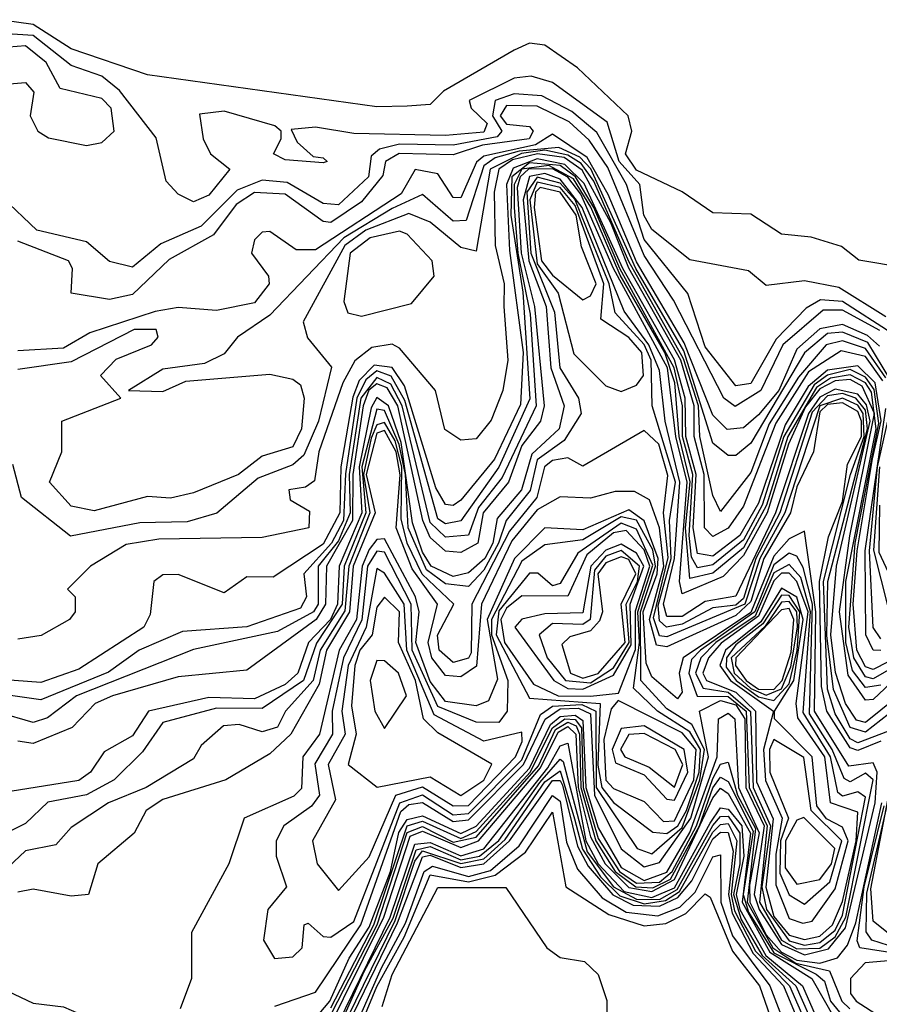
# Model space of a CAD drawing. Extents: x 2889633 to 3052318, y 540750 to 918690.
# Tile 460 of 656: x 2981958 to 2983083, y 808971 to 810261. Entities that reach past the tile are written whole.
import ezdxf

# ---------------------------------------------------------------- set-up
doc = ezdxf.new("R2010")
doc.units = 0

msp = doc.modelspace()

# ---------------------------------------------------------------- linework, layer by layer
at = {"layer": '0CON02XD'}
for points in [[(2983115.9, 809935.9), (2983056.1, 809946.1), (2983033.6, 809963.6), (2982993.8, 809976.2), (2982955, 809980), (2982915, 810006), (2982865, 810008), (2982825, 810035.6), (2982765, 810063.9), (2982750.7, 810085), (2982758.9, 810115), (2982754.2, 810135), (2982687.7, 810197.7), (2982645, 810227.5), (2982625, 810230), (2982605, 810221.2), (2982512.5, 810167.5), (2982495, 810150), (2982465, 810147.5), (2982425, 810146.7), (2982125, 810188.8), (2982025, 810222.7), (2981975, 810254.6), (2981930.9, 810260.9)], [(2983091.6, 809871.6), (2983030, 809910), (2982985, 809918.8), (2982935, 809912.5), (2982911.7, 809931.7), (2982835, 809946.2), (2982785, 809986), (2982774.7, 810005), (2982769.5, 810045), (2982742.2, 810075), (2982726.9, 810126.9), (2982655, 810178.6), (2982627, 810187), (2982605, 810184.4), (2982546, 810155), (2982548.8, 810145), (2982569.6, 810125), (2982565, 810113.8), (2982515, 810109.2), (2982395, 810112), (2982345, 810120), (2982313, 810117), (2982320.7, 810100.7), (2982341.7, 810081.7), (2982355, 810080), (2982360, 810075), (2982355, 810073.3), (2982305, 810077.5), (2982290, 810085), (2982300, 810105), (2982300, 810115), (2982291.7, 810121.7), (2982225, 810141.2), (2982193, 810137), (2982197.5, 810105), (2982207.5, 810085), (2982232.5, 810065), (2982205, 810031.2), (2982185, 810022.5), (2982165, 810032.5), (2982149.3, 810049.3), (2982136.1, 810106.1), (2982088, 810168), (2982065, 810187.1), (2982025, 810200.8), (2981975, 810240.4), (2981926.5, 810243.5)], [(2981933.8, 810176.2), (2981965, 810178.8), (2981976.1, 810166.1), (2981971.2, 810135), (2981981.2, 810115), (2981995, 810106), (2982045, 810096.2), (2982065, 810100), (2982081.2, 810115), (2982077.1, 810145), (2982065, 810157.5), (2982010.6, 810170.6), (2981992, 810205), (2981965, 810226.5), (2981943.3, 810225)], [(2983099.9, 809849.9), (2983035, 809891.8), (2983005.9, 809894.1), (2982987.2, 809882.8), (2982947.8, 809842.2), (2982915, 809784.3), (2982895, 809781.2), (2982855, 809832.5), (2982832.1, 809902.1), (2982775, 809973.1), (2982751.8, 810045), (2982713.1, 810113.1), (2982680.6, 810140.6), (2982641.2, 810161.2), (2982605, 810163.9), (2982580, 810155), (2982576.7, 810135), (2982588.9, 810115), (2982582.5, 810107.5), (2982525, 810096.5), (2982455, 810097.8), (2982428.5, 810091.5), (2982417.8, 810082.2), (2982414.3, 810055), (2982375, 810018.6), (2982355, 810020), (2982307.5, 810047.5), (2982275, 810050.8), (2982242.2, 810037.8), (2982195, 809990.6), (2982142.5, 809967.5), (2982105, 809936.7), (2982075, 809944), (2982045, 809970), (2981980, 809985), (2981935, 810028)], [(2983083.8, 809853.8), (2983035, 809880.5), (2983009.4, 809880.6), (2982956.9, 809835), (2982927.7, 809775), (2982894.1, 809754.1), (2982879.6, 809765), (2982813.5, 809893.5), (2982775, 809952.1), (2982727.5, 810067.5), (2982703.2, 810103.2), (2982677, 810127), (2982635, 810147.5), (2982595, 810148.4), (2982586.6, 810135), (2982595, 810124.1), (2982625, 810120.8), (2982629.7, 810115), (2982624.4, 810105), (2982563.3, 810096.7), (2982525, 810083.8), (2982454.3, 810085.7), (2982436.5, 810075), (2982433, 810057), (2982405, 810022.5), (2982365, 809995.4), (2982355, 809996.5), (2982305, 810032.3), (2982265, 810034.7), (2982241, 810019), (2982211.1, 809978.9), (2982153.4, 809946.6), (2982105, 809901.1), (2982075, 809894.4), (2982025, 809902.5), (2982026.7, 809935), (2982021.2, 809945), (2981955, 809970.6)], [(2983083.2, 809833.2), (2983067.4, 809847.4), (2983035, 809861.4), (2983005, 809855.8), (2982975, 809829.2), (2982951.4, 809775), (2982925, 809743.1), (2982905, 809726.2), (2982883.9, 809723.9), (2982865, 809742.9), (2982827.4, 809837.4), (2982765, 809943.8), (2982728.1, 810031.9), (2982700.5, 810080.5), (2982655, 810111.1), (2982632.9, 810097.1), (2982565, 810082.1), (2982555.6, 810074.4), (2982535, 810027.5), (2982525, 810028), (2982505, 810058.9), (2982475.5, 810064.5), (2982457, 810033), (2982345, 809959.5), (2982319.3, 809959.3), (2982285, 809983.3), (2982275, 809982.5), (2982265, 809972.5), (2982260.8, 809955), (2982283.3, 809925), (2982284, 809915), (2982265, 809890), (2982215, 809880), (2982165, 809884), (2982135, 809878.5), (2982049.5, 809850.5), (2982015, 809830.4), (2981955, 809826.9)], [(2983098.3, 809788.3), (2983067.9, 809837.9), (2983035, 809851.4), (2983015, 809850), (2982985, 809824.5), (2982915, 809706), (2982895, 809690), (2982885, 809690), (2982865, 809706.2), (2982827.1, 809827.1), (2982764.4, 809935), (2982705.5, 810065.5), (2982690.9, 810080.9), (2982663.6, 810093.6), (2982611.4, 810088.6), (2982579.9, 810080.1), (2982565, 810069.6), (2982542.2, 809997.8), (2982525, 809996.9), (2982485, 810032), (2982445, 810013.5), (2982381.8, 809975), (2982285, 809874), (2982242.5, 809845), (2982225, 809823.3), (2982199.3, 809810.7), (2982145, 809803.3), (2982100, 809775), (2982145, 809774), (2982175, 809787.5), (2982285, 809796.7), (2982315, 809790), (2982325, 809782.5), (2982330, 809765), (2982326.5, 809725), (2982315, 809701.4), (2982275, 809689.2), (2982243.8, 809665), (2982185, 809641.2), (2982155, 809634), (2982125, 809636.2), (2982055, 809617.5), (2982025, 809623.8), (2981996.7, 809655), (2982012.5, 809695), (2982012.5, 809735), (2982090, 809765), (2982063.3, 809795), (2982083.9, 809816.1), (2982130, 809835), (2982138.8, 809845), (2982136.2, 809855), (2982107.5, 809855), (2982025, 809812.9), (2981955, 809802.5)], [(2983091.7, 809791.7), (2983065, 809830), (2983035, 809840), (2983013.3, 809835), (2982977.2, 809792.8), (2982938.7, 809731.3), (2982915, 809667.5), (2982875, 809616.7), (2982865, 809637.5), (2982847.9, 809715), (2982846.2, 809755), (2982826.7, 809816.7), (2982755, 809944.3), (2982709.4, 810049.4), (2982692.5, 810072.5), (2982675, 810083.4), (2982645, 810089.9), (2982614.5, 810085.5), (2982573.5, 810065), (2982555, 809957.5), (2982535, 809962.5), (2982495, 809995.6), (2982466.9, 810006.9), (2982410.5, 809985), (2982383.4, 809965), (2982328.8, 809865), (2982334.3, 809844.3), (2982365.8, 809805.8), (2982348.8, 809735), (2982329.4, 809690.6), (2982315, 809677.8), (2982269.8, 809660.2), (2982215.7, 809614.3), (2982176.9, 809603.1), (2982115, 809601.9), (2982024.2, 809584.2), (2981960, 809635), (2981948.3, 809678.3)], [(2983087.8, 809787.8), (2983065, 809819.5), (2983033.1, 809826.9), (2982990.5, 809799.5), (2982947.6, 809732.4), (2982905, 809623.5), (2982885, 809594.6), (2982865, 809583.8), (2982854.3, 809595), (2982853.8, 809665), (2982840.5, 809715), (2982840.5, 809755), (2982823.1, 809815), (2982755, 809935.2), (2982731.5, 809995), (2982694, 810064), (2982670.3, 810080.3), (2982635.3, 810085.3), (2982602.6, 810077.4), (2982584.7, 810065), (2982578.8, 810035), (2982580, 809965), (2982591.8, 809915), (2982591.5, 809885), (2982596.8, 809815), (2982590, 809775), (2982575, 809736.2), (2982555, 809712), (2982535, 809710), (2982514.2, 809724.2), (2982502, 809775), (2982455, 809830.8), (2982445, 809836), (2982418.5, 809831.5), (2982396.2, 809813.8), (2982380.8, 809785), (2982349.1, 809695), (2982343.3, 809656.7), (2982331.7, 809648.3), (2982310, 809645), (2982311.7, 809631.7), (2982337, 809617), (2982336.2, 809595), (2982275, 809582.5), (2982139.7, 809580.3), (2982096.8, 809573.2), (2982050, 809545), (2982020, 809515), (2982030, 809505), (2982030, 809485), (2982022.5, 809475), (2981985.8, 809454.2), (2981955, 809449.2)], [(2983085, 809389.3), (2983065, 809386.1), (2983048.1, 809408.1), (2983039.2, 809445), (2983039.1, 809525), (2983078.9, 809725), (2983072.9, 809772.9), (2983064.8, 809785), (2983045, 809795.8), (2983018.9, 809791.1), (2983000.8, 809779.2), (2982963.2, 809715), (2982935.3, 809624.7), (2982905, 809568.8), (2982865, 809535.8), (2982835, 809528.9), (2982829.3, 809595), (2982835.5, 809655.5), (2982821, 809715), (2982815.3, 809785), (2982802.3, 809825), (2982743.8, 809926.2), (2982705.2, 810015.2), (2982682.4, 810052.4), (2982650.1, 810070.1), (2982615.1, 810064.9), (2982604.9, 810045.1), (2982604.9, 810015), (2982609.6, 809955), (2982625.9, 809875), (2982633.8, 809755), (2982589, 809661), (2982558.2, 809621.8), (2982545, 809585.8), (2982515, 809582.9), (2982495, 809602.2), (2982458.2, 809755), (2982443.4, 809783.4), (2982425, 809792.3), (2982404.3, 809765), (2982388.8, 809665), (2982390.1, 809615), (2982375, 809578.1), (2982348.2, 809545), (2982348.1, 809495), (2982342.3, 809485), (2982295, 809459.2), (2982185, 809435.8), (2982032, 809375), (2981993.7, 809346.3), (2981975, 809340), (2981885, 809366.5)], [(2983115, 809430.3), (2983075, 809409.4), (2983065, 809413.3), (2983053.5, 809435), (2983049, 809495), (2983054.2, 809565), (2983074.3, 809685.7), (2983085.5, 809735.5), (2983077.7, 809785), (2983055, 809807.6), (2983015, 809801.8), (2982989.8, 809780.2), (2982959.9, 809730.1), (2982925, 809627.7), (2982900.2, 809585), (2982865, 809557.9), (2982845, 809561.5), (2982839.4, 809595), (2982843.4, 809665), (2982829.9, 809715), (2982828.6, 809765), (2982815, 809815.3), (2982747.1, 809935), (2982696.5, 810046.5), (2982671.2, 810071.2), (2982635, 810078.5), (2982603.4, 810066.6), (2982594.8, 810045), (2982598.7, 809958.7), (2982616.5, 809825), (2982613.4, 809756.6), (2982579.3, 809685), (2982535, 809631.4), (2982525, 809624.3), (2982515, 809626), (2982502.4, 809647.6), (2982461.4, 809781.4), (2982445, 809805.3), (2982421.8, 809808.2), (2982401.9, 809788.1), (2982393.5, 809766.5), (2982377.8, 809675), (2982376.7, 809615), (2982355, 809573.8), (2982289.5, 809530.5), (2982255, 809531.2), (2982225, 809510), (2982165, 809534), (2982145, 809533.8), (2982133.3, 809525), (2982128.3, 809481.7), (2982120, 809465), (2982035, 809410), (2981985, 809392.5), (2981915, 809397.8)], [(2983115, 809420.4), (2983075, 809397.2), (2983065, 809400), (2983049.5, 809425), (2983043.3, 809465), (2983051.2, 809575), (2983082.4, 809732.4), (2983076.5, 809776.5), (2983065, 809792.8), (2983045, 809802.5), (2983015, 809795.2), (2982997.6, 809782.4), (2982957.8, 809715), (2982929.7, 809625), (2982905, 809579.4), (2982865, 809546.9), (2982845, 809542.9), (2982836.9, 809556.9), (2982834.2, 809585), (2982839, 809665), (2982825.3, 809715), (2982825.4, 809755), (2982814.2, 809805), (2982743.1, 809935), (2982709.1, 810015), (2982685.2, 810055.2), (2982665, 810069.9), (2982625, 810073.5), (2982602, 810055), (2982600.4, 810005), (2982616.1, 809903.9), (2982625.6, 809764.4), (2982585, 809674.5), (2982535, 809604.4), (2982515, 809600.5), (2982505, 809606.9), (2982461.9, 809761.9), (2982444, 809794), (2982425, 809800.9), (2982410.7, 809789.3), (2982398.9, 809765), (2982383.9, 809666.1), (2982381.5, 809605), (2982365.6, 809575), (2982329.5, 809535), (2982332.9, 809505), (2982325, 809490), (2982255, 809465.6), (2982170.7, 809459.3), (2982113.8, 809435), (2982073.8, 809406.2), (2981985, 809370), (2981945.5, 809375.5)], [(2983105, 809372.5), (2983065, 809340), (2983053.1, 809343.1), (2983038.9, 809365), (2983025.5, 809405.5), (2983019.7, 809455), (2983026.8, 809545), (2983070.9, 809735), (2983066.4, 809756.4), (2983055, 809770.5), (2983025, 809776.8), (2983005, 809766.5), (2982990.1, 809745), (2982947.1, 809615), (2982895, 809505.5), (2982855, 809498.6), (2982825, 809479.2), (2982805, 809479.1), (2982800.4, 809495), (2982814.7, 809555), (2982821.9, 809655), (2982802.5, 809735), (2982795, 809801.4), (2982781.2, 809835), (2982749, 809879), (2982693.9, 810015), (2982665, 810052), (2982645, 810059.5), (2982625, 810055.4), (2982616.8, 810025), (2982624.3, 809945), (2982647, 809885), (2982653, 809805), (2982670.4, 809755), (2982663.9, 809725), (2982628.1, 809691.9), (2982614.7, 809645), (2982582.5, 809607.5), (2982577, 809575), (2982566.5, 809555), (2982545, 809536.1), (2982525, 809531.3), (2982496.2, 809545), (2982485, 809563.5), (2982471.8, 809601.8), (2982457, 809707), (2982440.2, 809755), (2982425, 809765.8), (2982417.5, 809752.5), (2982402.1, 809675), (2982405.3, 809614.7), (2982375.8, 809545), (2982373.4, 809495), (2982364.4, 809475), (2982335.8, 809445), (2982321.8, 809405), (2982305, 809390), (2982265, 809371.3), (2982205, 809373.1), (2982126.2, 809355), (2982105, 809322.5), (2982068.1, 809301.9), (2982050, 809275), (2982035, 809264.4), (2981945, 809250)], [(2983095, 809350.9), (2983065, 809327.6), (2983045, 809333.8), (2983023.2, 809383.2), (2983014.2, 809454.2), (2983015.7, 809525), (2983067.6, 809725), (2983065, 809749.2), (2983052.4, 809765), (2983035, 809771.4), (2983015, 809768.1), (2982995, 809746.7), (2982952.6, 809615), (2982921.3, 809555), (2982905, 809502.5), (2982895, 809493.7), (2982865, 809490.3), (2982825, 809469.2), (2982804.4, 809465), (2982795, 809473.5), (2982793.5, 809493.5), (2982810.5, 809555), (2982808.5, 809605), (2982816, 809655), (2982785.5, 809755), (2982784.3, 809815), (2982775, 809835.2), (2982737, 809877), (2982729.5, 809915), (2982685, 810024.8), (2982665, 810046.7), (2982635, 810054.8), (2982621.4, 810035), (2982626.8, 809955), (2982657.8, 809877.8), (2982664.7, 809805), (2982689.2, 809765), (2982692.5, 809745), (2982670.3, 809709.7), (2982635, 809684.4), (2982625.7, 809644.3), (2982594.6, 809605), (2982584.4, 809575), (2982565, 809539.6), (2982545, 809518.5), (2982515, 809521.8), (2982490.1, 809540.1), (2982466.2, 809595), (2982462.6, 809665), (2982454.2, 809704.2), (2982435, 809749.1), (2982425, 809750.6), (2982405.5, 809675), (2982410.5, 809615), (2982382.5, 809545), (2982379.8, 809495), (2982346.1, 809443.9), (2982328.9, 809395), (2982275, 809358.5), (2982215, 809358.8), (2982145, 809340), (2982118.3, 809301.7), (2982081.2, 809265), (2982045, 809245.5), (2981994.4, 809235.6), (2981965, 809208), (2981945, 809198)], [(2983105, 809398.8), (2983075, 809370.3), (2983065, 809369.6), (2983042.2, 809402.2), (2983030.7, 809485), (2983044.6, 809584.6), (2983076.6, 809745), (2983060.6, 809780.6), (2983045, 809789.4), (2983025, 809787.8), (2983005, 809777.4), (2982986.3, 809753.7), (2982964.1, 809705), (2982936.4, 809615), (2982905, 809558.8), (2982878.5, 809531.5), (2982825, 809508.6), (2982821.3, 809525), (2982831.3, 809655), (2982816.6, 809715), (2982805.5, 809805), (2982734.9, 809934.9), (2982692.3, 810032.3), (2982675, 810054.6), (2982655, 810065.6), (2982623.5, 810065), (2982612.6, 810055), (2982608.9, 810041.1), (2982614, 809955), (2982631.6, 809885), (2982644.2, 809755), (2982639.6, 809735), (2982615, 809703.1), (2982597.5, 809655), (2982564.3, 809615), (2982557.3, 809575), (2982535, 809562.9), (2982515, 809564.5), (2982495, 809582.7), (2982485.2, 809605), (2982452.4, 809755), (2982438.7, 809778.7), (2982425, 809784), (2982414.5, 809775.5), (2982407.3, 809755), (2982393.5, 809665), (2982393.2, 809605), (2982359, 809545), (2982358.1, 809495), (2982345.8, 809475), (2982255, 809408.8), (2982165, 809400), (2982078.8, 809375), (2982056.2, 809365), (2982026.4, 809333.6), (2981975, 809312.5), (2981955, 809315.8)], [(2982745, 809774), (2982765, 809782), (2982774.4, 809795), (2982771.9, 809825), (2982755, 809844.6), (2982718.5, 809868.5), (2982722.5, 809915), (2982685, 810017.4), (2982665, 810041), (2982635, 810048.2), (2982625.4, 810025), (2982635, 809941.2), (2982662.6, 809902.6), (2982683, 809823), (2982725, 809781.2), (2982745, 809774)], [(2982695, 809894), (2982705, 809899.2), (2982712.1, 809915), (2982693.2, 809963.2), (2982686.3, 810005), (2982665, 810035.1), (2982639, 810041), (2982632.9, 810035), (2982631.2, 810015), (2982640.7, 809945), (2982655, 809926.1), (2982695, 809894)], [(2982405, 809872.5), (2982470.7, 809889.3), (2982500, 809925), (2982497.5, 809945), (2982465, 809980), (2982455, 809983.8), (2982416.2, 809975), (2982390, 809955), (2982381.7, 809891.7), (2982387, 809877), (2982405, 809872.5)], [(2983095, 809328.9), (2983055, 809313.7), (2983045, 809318.9), (2983025, 809351.5), (2983015, 809383.8), (2983010.1, 809525), (2983045.1, 809664.9), (2983063.1, 809715), (2983061.8, 809745), (2983055, 809755.9), (2983035, 809765.2), (2983005.2, 809755), (2982959.1, 809615), (2982926.6, 809555), (2982906.9, 809495), (2982805, 809452.2), (2982795, 809453.8), (2982787.4, 809477.4), (2982806.4, 809556.4), (2982800.5, 809615), (2982806.2, 809663.8), (2982794.5, 809705), (2982775, 809722.9), (2982695, 809676.2), (2982675, 809687.1), (2982655, 809683.3), (2982644.6, 809675), (2982634.6, 809635), (2982599, 809591), (2982549.5, 809495), (2982548.7, 809431.3), (2982545, 809424.4), (2982525, 809418.9), (2982506.7, 809435), (2982504.7, 809454.7), (2982525.8, 809495), (2982484.6, 809534.6), (2982464.8, 809575), (2982456.9, 809606.9), (2982458, 809675), (2982449.1, 809709.1), (2982435, 809733.1), (2982425, 809730), (2982417.5, 809712.5), (2982407.8, 809665), (2982415.9, 809615), (2982388.5, 809545), (2982383.4, 809486.6), (2982350.9, 809435), (2982341.8, 809395), (2982305.6, 809355), (2982295, 809334.2), (2982275, 809328), (2982245, 809337.5), (2982224.3, 809335.7), (2982195, 809310), (2982185, 809292.5), (2982123.3, 809255), (2982073.8, 809235), (2982025, 809202.5), (2982005, 809180), (2981965, 809172), (2981935, 809143.8)], [(2983085, 809315.9), (2983055, 809303.3), (2983045, 809306.9), (2983014.4, 809355), (2983007.2, 809387.2), (2983004.6, 809525), (2983016.4, 809583.6), (2983035, 809629.5), (2983041.4, 809678.6), (2983059.5, 809715), (2983059.9, 809735), (2983055, 809747.7), (2983035, 809758.9), (2983015, 809756.6), (2983005, 809747.1), (2982996.7, 809695), (2982975, 809649.1), (2982966.7, 809615), (2982931.6, 809555), (2982915, 809498.9), (2982895, 809480.5), (2982805, 809439.3), (2982791.3, 809441.3), (2982782.2, 809475), (2982801.1, 809545), (2982795.2, 809595.2), (2982782.1, 809632.1), (2982762.6, 809642.6), (2982737, 809643), (2982705, 809634.2), (2982665, 809636), (2982635, 809618.9), (2982601.9, 809578.1), (2982562.2, 809495), (2982555.8, 809414.2), (2982535, 809400), (2982515, 809401.8), (2982497.2, 809425), (2982492.5, 809445), (2982504.6, 809495), (2982471.4, 809541.4), (2982450.2, 809595), (2982455.5, 809664.5), (2982450.2, 809695), (2982435, 809722.9), (2982425, 809719.3), (2982411, 809665), (2982423, 809615), (2982394, 809545), (2982389.1, 809485), (2982359.4, 809435), (2982349.7, 809390.3), (2982312.5, 809325), (2982285, 809299.2), (2982227.5, 809265), (2982145, 809239.4), (2982123.3, 809225), (2982107.5, 809195), (2982060, 809155), (2982047.5, 809115), (2982025, 809112.5), (2981975, 809122), (2981955, 809118)], [(2983085, 809434.7), (2983074.8, 809434.8), (2983065.3, 809455), (2983064.4, 809565), (2983091.6, 809751.6)], [(2983085, 809450), (2983074.8, 809464.8), (2983070, 809565), (2983080.5, 809675), (2983094.1, 809735)], [(2983095, 809490), (2983075.8, 809565.8), (2983083.5, 809675)], [(2982291.4, 808968.6), (2982345, 808986.7), (2982404.2, 809075), (2982456.4, 809223.6), (2982467.2, 809232.8), (2982485, 809235.3), (2982525, 809210.4), (2982545, 809212.6), (2982617.3, 809285), (2982645.5, 809344.5), (2982665, 809358.2), (2982689, 809359), (2982705, 809351.5), (2982710.3, 809245), (2982745, 809174.6), (2982775, 809150.9), (2982795, 809156.9), (2982836.1, 809215), (2982859.3, 809295), (2982847.8, 809355), (2982875, 809369.1), (2982895, 809363.3), (2982906.8, 809345), (2982908.1, 809255), (2982932.2, 809205), (2982919.3, 809115), (2982925.6, 809095), (2982955, 809049.3), (2982985, 809036), (2983016.3, 809043.7), (2983038.8, 809071.2), (2983077.8, 809235), (2983080.4, 809275), (2983075, 809287.5), (2983043, 809283), (2982998.3, 809355), (2983000, 809485), (2982985, 809590.8), (2982965, 809580.9), (2982945, 809558.2), (2982915, 809484.4), (2982826, 809425), (2982821.1, 809405), (2982825, 809380), (2982818.6, 809371.4), (2982785, 809400), (2982777.7, 809417.7), (2982774, 809485), (2982792.3, 809535), (2982793.6, 809555), (2982775, 809604.6), (2982755, 809618.9), (2982695, 809592.7), (2982645, 809595.4), (2982605.3, 809555), (2982569.7, 809475), (2982582.9, 809397.1), (2982571.5, 809368.5), (2982555, 809362.2), (2982515, 809367.7), (2982495, 809393.8), (2982476.3, 809445), (2982480.7, 809485), (2982475.8, 809505), (2982435, 809580.9), (2982425, 809580), (2982415, 809566.8), (2982405.9, 809545), (2982398.6, 809475), (2982376, 809435), (2982350, 809325), (2982328.2, 809295), (2982326.5, 809253.5), (2982316.4, 809243.6), (2982251.2, 809215), (2982231.2, 809155), (2982182.5, 809065), (2982182.5, 809005), (2982167.5, 808965)], [(2983095, 809536.5), (2983083, 809563), (2983083.6, 809625)], [(2982291.2, 809031.2), (2982315, 809033.3), (2982327.5, 809045), (2982330, 809075), (2982335, 809077.5), (2982355, 809060), (2982365, 809058.8), (2982395, 809079.4), (2982455.2, 809234.8), (2982485, 809245.3), (2982525, 809219.2), (2982545, 809221.1), (2982615, 809291.2), (2982639.3, 809350.7), (2982655, 809361.6), (2982693.7, 809363.7), (2982711.7, 809355), (2982712.2, 809255), (2982766, 809175), (2982785, 809168.1), (2982825, 809202.8), (2982848.1, 809265), (2982854.3, 809305), (2982837.5, 809337.5), (2982805, 809357.9), (2982770.9, 809395), (2982770.5, 809485), (2982790.1, 809545), (2982786.3, 809566.3), (2982765, 809605.3), (2982745, 809609.6), (2982695, 809579.7), (2982645, 809573.1), (2982615, 809551.5), (2982575.1, 809475), (2982575.4, 809455), (2982596.7, 809395), (2982595.6, 809355), (2982585, 809340), (2982555, 809340.5), (2982505, 809361.1), (2982471.4, 809435), (2982470.2, 809495), (2982435, 809563.3), (2982425, 809564.5), (2982413, 809545), (2982405.5, 809474.5), (2982381.5, 809425), (2982366.6, 809355), (2982367.1, 809325), (2982344, 809286), (2982350, 809245), (2982339.6, 809230.4), (2982303.3, 809205), (2982293.3, 809185), (2982293.3, 809165), (2982306.7, 809125), (2982282.5, 809095), (2982276.7, 809055), (2982291.2, 809031.2)], [(2982805, 809194.7), (2982819, 809205), (2982830.4, 809225), (2982847, 809275), (2982848.9, 809305), (2982835, 809327.9), (2982792.5, 809355), (2982761.1, 809385), (2982769.1, 809445), (2982767, 809485), (2982786.4, 809546.4), (2982765, 809593.3), (2982745, 809601.5), (2982688.1, 809561.9), (2982665, 809522.5), (2982655, 809519.2), (2982635.8, 809535.8), (2982625, 809536), (2982585, 809486.6), (2982581.3, 809455), (2982625, 809372), (2982717.7, 809365), (2982714.5, 809284.5), (2982719.7, 809255), (2982735, 809235.5), (2982786.4, 809196.4), (2982805, 809194.7)], [(2982705, 809374.8), (2982741.4, 809378.6), (2982764, 809436), (2982763.6, 809486.4), (2982782.7, 809545), (2982775, 809566.2), (2982751.7, 809591.7), (2982735, 809588.7), (2982700, 809560), (2982675, 809505.5), (2982615, 809506.2), (2982595, 809490), (2982587.5, 809475), (2982592.1, 809445), (2982630.3, 809390.3), (2982662.5, 809375), (2982705, 809374.8)], [(2982695, 809383.8), (2982735, 809402.4), (2982758, 809442), (2982756.8, 809495), (2982774.6, 809545), (2982765, 809561.9), (2982745, 809574), (2982725, 809565.9), (2982705.5, 809545), (2982695, 809483.8), (2982645, 809482.7), (2982615, 809475.4), (2982605.7, 809465), (2982656.9, 809395), (2982675, 809384.8), (2982695, 809383.8)], [(2982705, 809392.3), (2982735, 809411.9), (2982755.3, 809445), (2982751.4, 809495), (2982766.2, 809525), (2982769, 809545), (2982745, 809565.6), (2982725, 809558.3), (2982710.1, 809539.9), (2982704.5, 809475), (2982695, 809468.7), (2982655, 809470), (2982637.5, 809455), (2982648.2, 809425), (2982672.3, 809395), (2982705, 809392.3)], [(2982695, 809398.1), (2982715, 809404.4), (2982750.3, 809445), (2982745.2, 809495), (2982764.3, 809535), (2982755, 809553.6), (2982745, 809557.3), (2982725, 809549.5), (2982714.5, 809535), (2982720.7, 809485), (2982716.5, 809473.5), (2982705, 809460.4), (2982677.8, 809452.2), (2982667.5, 809442.5), (2982678.5, 809405), (2982695, 809398.1)], [(2982975, 809043.8), (2983005, 809044.5), (2983025, 809059.4), (2983039.1, 809085), (2983075.1, 809265.1), (2983065, 809273.6), (2983045, 809262.5), (2983036.9, 809266.9), (2983021.2, 809305), (2982991.7, 809351.7), (2982995.5, 809495), (2982983.4, 809543.4), (2982975, 809558.1), (2982965, 809562.1), (2982945, 809546.9), (2982920.2, 809485), (2982848.9, 809435), (2982837.3, 809422.7), (2982833.7, 809405), (2982844.7, 809374.7), (2982885, 809374.2), (2982908.8, 809355), (2982912.8, 809255), (2982936.2, 809205), (2982926.2, 809105), (2982955, 809054.9), (2982975, 809043.8)], [(2982375, 809120), (2982415, 809164), (2982450, 809245), (2982485, 809255.9), (2982525, 809231.1), (2982545, 809231.4), (2982606.7, 809295), (2982615.5, 809315.5), (2982615, 809327.5), (2982565, 809315.6), (2982500.1, 809350.1), (2982464.4, 809435), (2982460.8, 809495), (2982435, 809536), (2982425, 809542), (2982411.1, 809465), (2982387.7, 809415), (2982379.1, 809355), (2982383.8, 809325), (2982361.5, 809285), (2982371.1, 809238.9), (2982340.8, 809185), (2982347.1, 809155), (2982375, 809120)], [(2982985, 809048.5), (2983005, 809051.9), (2983025, 809068.3), (2983035, 809087.9), (2983065, 809242.5), (2983055, 809249.5), (2983035, 809243.8), (2983028.6, 809248.6), (2983018.9, 809295), (2982983.2, 809353.2), (2982993.1, 809485), (2982980.1, 809530.1), (2982965, 809547.3), (2982945, 809536.3), (2982920.3, 809479.7), (2982869, 809445), (2982849.2, 809425), (2982842.3, 809405), (2982852.5, 809385), (2982885, 809379.9), (2982914.5, 809354.5), (2982918, 809255), (2982940.4, 809205), (2982929.3, 809125), (2982935.2, 809095), (2982965, 809054.2), (2982985, 809048.5)], [(2982985, 809056.1), (2983005, 809060.2), (2983021.9, 809075), (2983035, 809105.6), (2983052.9, 809185), (2983055, 809222.5), (2983019.2, 809235), (2983011.5, 809295), (2982976.2, 809346.2), (2982974, 809365), (2982989.9, 809485), (2982975, 809524.7), (2982965, 809535.8), (2982955, 809535.8), (2982945, 809525.8), (2982925, 809479.4), (2982875.8, 809444.2), (2982859.2, 809425), (2982852.1, 809405), (2982856.7, 809395), (2982895, 809379.9), (2982920.8, 809355), (2982922.3, 809262.3), (2982944, 809214), (2982934.6, 809124.6), (2982945, 809086.2), (2982965, 809061.7), (2982985, 809056.1)], [(2982982.7, 809077.3), (2982995, 809080), (2983025, 809122.2), (2983042.1, 809185), (2983035, 809203.1), (2983013.8, 809213.8), (2983001, 809231), (2982995, 809295.4), (2982946, 809345), (2982945.8, 809355), (2982971.2, 809395), (2982983.5, 809475), (2982975, 809504.4), (2982955, 809516.2), (2982928.1, 809471.9), (2982881.5, 809435), (2982874.3, 809415), (2982888, 809395), (2982944.3, 809355), (2982931.2, 809305), (2982934.1, 809264.1), (2982956, 809215), (2982947.5, 809167.5), (2982947.7, 809127.7), (2982965, 809083.2), (2982982.7, 809077.3)], [(2982535, 809244.5), (2982565, 809264.5), (2982575.6, 809285.6), (2982505, 809326.5), (2982486.4, 809345), (2982475.8, 809395), (2982453.3, 809445), (2982454.6, 809485), (2982435, 809504.4), (2982425, 809491.2), (2982418.8, 809455), (2982402.8, 809435), (2982396.1, 809415), (2982391.8, 809361.8), (2982398, 809325), (2982387.5, 809285), (2982425.5, 809255.5), (2982495, 809269.1), (2982535, 809244.5)], [(2982945, 809369), (2982965, 809390.9), (2982975.4, 809434.6), (2982979.1, 809485), (2982965, 809506.5), (2982955, 809507), (2982930.7, 809469.3), (2982895, 809442), (2982882.8, 809425), (2982882.7, 809412.7), (2982895.8, 809395), (2982925, 809374), (2982945, 809369)], [(2982935, 809375.9), (2982955, 809384.3), (2982967.1, 809412.9), (2982975.8, 809465), (2982975.1, 809485.1), (2982965, 809498.7), (2982955, 809498), (2982933.4, 809466.6), (2982889.1, 809425), (2982893.1, 809405), (2982915, 809384.9), (2982935, 809375.9)], [(2982945, 809383.5), (2982955.9, 809395), (2982967.7, 809432.3), (2982970.9, 809475), (2982965, 809489.5), (2982955, 809487.9), (2982895.2, 809425), (2982894.8, 809415), (2982908.6, 809395), (2982925, 809383.9), (2982945, 809383.5)], [(2982435, 809332.5), (2982463.8, 809375), (2982453.5, 809405), (2982435, 809421.1), (2982425, 809421.4), (2982416.4, 809395), (2982422.5, 809355), (2982435, 809332.5)], [(2982800.3, 809210.3), (2982815, 809211.2), (2982840, 809265), (2982843.1, 809305), (2982825, 809326.5), (2982741.2, 809368.8), (2982732.1, 809357.9), (2982722.3, 809317.7), (2982725, 809264.5), (2982735, 809253.8), (2982775, 809236.5), (2982800.3, 809210.3)], [(2982296.4, 808895), (2982363.5, 808975), (2982388.7, 809031.3), (2982415, 809072), (2982443, 809145), (2982454.1, 809195.9), (2982465, 809213.1), (2982485, 809218), (2982535, 809194.8), (2982555, 809204.5), (2982625, 809280.2), (2982652.6, 809337.4), (2982665, 809348.1), (2982685, 809349.6), (2982695, 809342.8), (2982698.9, 809255), (2982715, 809202.3), (2982745, 809150.2), (2982775, 809133.2), (2982805, 809144.1), (2982835, 809195.9), (2982870.9, 809295), (2982872.4, 809345), (2982885, 809352.2), (2982893.8, 809345), (2982898.7, 809255), (2982925.6, 809195.6), (2982912.9, 809127.1), (2982913.6, 809105), (2982935, 809062.1), (2982955, 809039.2), (2982975, 809028.9), (2983005.2, 809024.8), (2983028.2, 809031.8), (2983041.4, 809048.6), (2983052.1, 809077.9), (2983086.4, 809235)], [(2982365, 808966.3), (2982421.2, 809075), (2982465, 809204.8), (2982485, 809210.7), (2982535, 809188.4), (2982555, 809197.3), (2982625.8, 809275), (2982655, 809333.1), (2982671.2, 809345), (2982685, 809344.1), (2982693.3, 809333.3), (2982695.1, 809255), (2982715, 809188.4), (2982742.9, 809145), (2982765, 809129.7), (2982795, 809130.8), (2982811.8, 809145), (2982843.6, 809205), (2982865, 809266.6), (2982875, 809285.6), (2982885, 809288), (2982897.2, 809245), (2982921.1, 809201.1), (2982910.2, 809105), (2982943.4, 809045), (2982973.8, 809025), (2983018, 809015), (2983033.8, 808975), (2983044.5, 808965)], [(2983095, 809063.6), (2983075, 809080), (2983072.1, 809122.1), (2983116.9, 809356.9)], [(2982345, 808918.2), (2982425.7, 809075), (2982465, 809196.1), (2982485, 809203.9), (2982525, 809183.5), (2982555, 809190), (2982636.7, 809283.3), (2982659.2, 809330.8), (2982675, 809340.6), (2982686, 809336), (2982690.4, 809325), (2982692, 809255), (2982711.7, 809185), (2982737.1, 809145), (2982764.1, 809125), (2982786.5, 809123.5), (2982809.6, 809135), (2982847.4, 809205), (2982865, 809254.7), (2982875, 809268.5), (2982885, 809262.7), (2982917.7, 809197.7), (2982904.9, 809115), (2982911.9, 809091.9), (2982945, 809038.5), (2983000.3, 809010.3), (2983011.2, 809001.2), (2983019.1, 808975), (2983030.8, 808960.8)], [(2982355, 808924.7), (2982434.3, 809085), (2982468.9, 809191.1), (2982485, 809197.7), (2982535, 809176.3), (2982558.4, 809185), (2982639.3, 809280.7), (2982662.5, 809327.5), (2982675, 809334.8), (2982685.6, 809325), (2982688.8, 809255), (2982705, 809190.6), (2982724.2, 809155), (2982755, 809123.9), (2982785, 809118.8), (2982815, 809134.6), (2982865, 809241.3), (2982875, 809254), (2982885, 809247.3), (2982914.3, 809195), (2982903.5, 809105), (2982939.5, 809039.5), (2982994.6, 809004.6), (2983025, 808950.9)], [(2982815, 809238.5), (2982832.3, 809275), (2982827.5, 809305), (2982775, 809335.7), (2982745, 809332.3), (2982733.3, 809305), (2982737.4, 809287.4), (2982775, 809271.8), (2982805, 809239.6), (2982815, 809238.5)], [(2982815, 809255.6), (2982825.6, 809285), (2982815.9, 809305), (2982775, 809325.8), (2982755, 809324.5), (2982744.1, 809305), (2982750, 809295), (2982781.8, 809281.8), (2982815, 809255.6)], [(2982325.2, 808845), (2982442.6, 809085), (2982475, 809181), (2982495, 809183), (2982535, 809165.4), (2982565, 809174.8), (2982649.2, 809280.8), (2982665, 809309.6), (2982675, 809312.9), (2982698.8, 809185), (2982714.9, 809154.9), (2982748.9, 809118.9), (2982785, 809110.7), (2982815, 809123.6), (2982861.7, 809208.3), (2982875, 809228.2), (2982885, 809226.6), (2982903.1, 809205), (2982905.8, 809165), (2982895.7, 809115), (2982900.2, 809095), (2982934.4, 809035), (2982982.5, 808995), (2983005, 808943.2)], [(2982985, 809102), (2983018.4, 809131.6), (2983034.1, 809185), (2982994, 809225), (2982984.3, 809294.3), (2982945, 809317.8), (2982939.2, 809305), (2982939.6, 809275), (2982964, 809215), (2982953.8, 809185), (2982952.6, 809142.6), (2982965, 809114.2), (2982985, 809102)], [(2982335, 808851.2), (2982408.9, 809015), (2982446.3, 809083.7), (2982476.8, 809173.2), (2982495, 809177.6), (2982535, 809160.4), (2982559.4, 809165), (2982585, 809185.7), (2982638.6, 809261.4), (2982665, 809292.1), (2982669, 809289), (2982700.7, 809170.7), (2982735, 809124.9), (2982765, 809108.6), (2982795, 809108.3), (2982818.5, 809121.5), (2982865, 809205.2), (2982875, 809216.9), (2982885, 809217.5), (2982900.4, 809195), (2982900.6, 809155), (2982892.3, 809115), (2982902.1, 809082.1), (2982929.8, 809035), (2982973.6, 808995), (2983000.3, 808935)], [(2982325, 808827.5), (2982449.2, 809080.8), (2982475, 809158.4), (2982485, 809171.9), (2982535, 809155.4), (2982565, 809161.5), (2982593.1, 809186.9), (2982645, 809262.6), (2982665, 809276.8), (2982683.9, 809213.9), (2982694.4, 809174.4), (2982718.1, 809138.1), (2982743.1, 809113.1), (2982775, 809102.8), (2982803.2, 809106.8), (2982821.4, 809118.6), (2982865, 809196.5), (2982875, 809206.7), (2982885, 809207.8), (2982896.4, 809185), (2982888.9, 809115), (2982893.4, 809093.4), (2982920.7, 809040.7), (2982965.6, 808995), (2982995, 808927.5)], [(2982329.7, 808825), (2982452.3, 809077.7), (2982485, 809164.3), (2982495, 809166.5), (2982535, 809150.4), (2982565.1, 809154.9), (2982599, 809185), (2982655, 809264.3), (2982665, 809264.1), (2982668.2, 809258.2), (2982688, 809178), (2982701.8, 809151.8), (2982734.3, 809114.3), (2982760.9, 809100.9), (2982795, 809099.4), (2982819.2, 809110.8), (2982837.4, 809132.6), (2982865, 809187.8), (2982875, 809196.7), (2982885, 809195.9), (2982891.7, 809171.7), (2982885.4, 809115), (2982890.3, 809090.3), (2982917.7, 809037.7), (2982957.6, 808995), (2982986.7, 808925)], [(2982348.4, 808831.6), (2982431.3, 809018.7), (2982462.6, 809077.4), (2982486.9, 809145), (2982498.1, 809151.9), (2982545, 809138.4), (2982573.9, 809146.1), (2982611.5, 809178.5), (2982655, 809244.6), (2982665, 809237.1), (2982673.5, 809183.5), (2982688, 809148), (2982720.3, 809110.3), (2982751.7, 809091.7), (2982792.9, 809087.1), (2982821.8, 809098.2), (2982842.1, 809117.9), (2982865, 809164.4), (2982875, 809166.9), (2982875.4, 809105), (2982890.9, 809060.9), (2982939.5, 808995), (2982966.8, 808925)], [(2983105, 809037.4), (2983057.5, 809045), (2983054.1, 809054.1), (2983063.4, 809125), (2983089.2, 809230.8)], [(2982360.8, 808839.2), (2982425, 808994.4), (2982461, 809059), (2982495, 809140.8), (2982545, 809131.5), (2982580, 809140), (2982619.9, 809170.1), (2982655, 809222.5), (2982672.5, 809125), (2982728.8, 809088.8), (2982775, 809074), (2982803.3, 809076.7), (2982829.9, 809090.1), (2982855, 809115.8), (2982861.4, 809111.4), (2982890.8, 809040.8), (2982926.2, 808995), (2982946.9, 808935)], [(2982975, 809128.2), (2983005, 809134.6), (2983020.3, 809155), (2983024.6, 809175), (2982984.4, 809215.6), (2982975, 809212.2), (2982960, 809185), (2982959.8, 809149.8), (2982975, 809128.2)], [(2983095, 809048), (2983073.1, 809055), (2983065.9, 809065.9), (2983066.6, 809116.6), (2983092.4, 809227.6)], [(2982432.1, 808967.9), (2982445, 809010), (2982505, 809124), (2982594, 809124), (2982647.5, 809045), (2982665, 809032.5), (2982697, 809027), (2982715, 809010), (2982726.1, 808976.1), (2982726.4, 808953.6)], [(2983115, 809029.5), (2983064.7, 809025.3), (2983045.5, 809005), (2983045.5, 808985), (2983052.5, 808975), (2983084.5, 808954.5)], [(2981891.9, 809011.9), (2981975, 808972.5), (2982015, 808967.5), (2982035, 808958.8), (2982083.8, 808905), (2982090, 808885), (2982085, 808871.2), (2982055, 808857.5), (2982050, 808825), (2982085, 808806), (2982114.7, 808774.7), (2982145, 808774.1)]]:
    msp.add_lwpolyline(points, dxfattribs=at)

doc.saveas('drawing.dxf')
